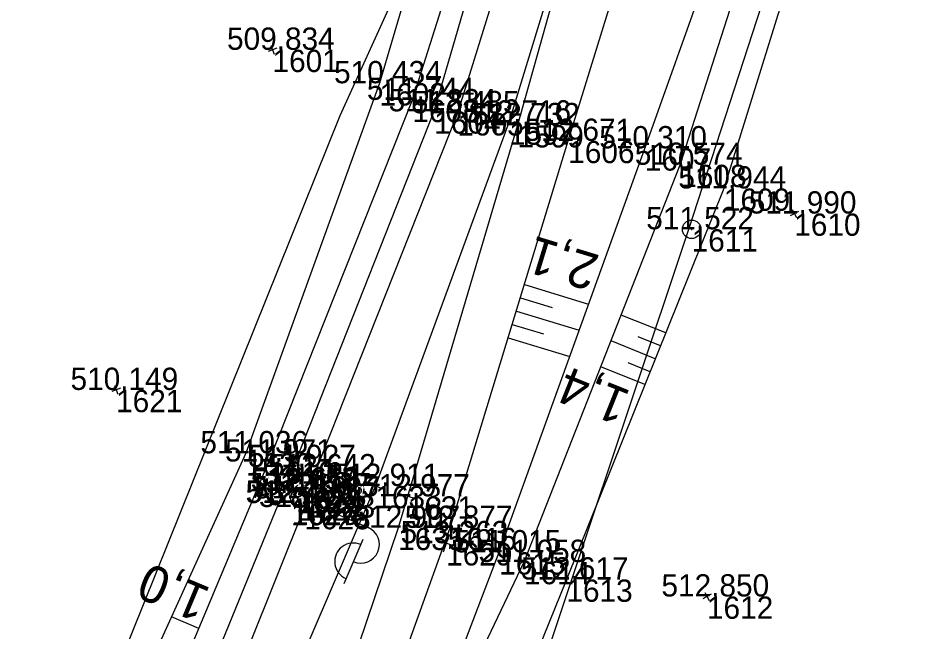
# Model space of a CAD drawing. Extents: x -1234191 to 23050, y -1290331 to -741191.
# Drawn here: x -865113.98 to -865065.14, y -1104662.44 to -1104629.37 of the extents above; entities that cross this region are included whole.
import ezdxf

# ---------------------------------------------------------------- set-up
doc = ezdxf.new("R2010")
doc.units = 0
for name, color, linetype in [('Vrstva 1', 7, 'Continuous'), ('Vrstva 12', 7, 'Continuous'), ('Vrstva 2', 7, 'Continuous'), ('Vrstva 25', 7, 'Continuous'), ('Vrstva 4', 7, 'Continuous'), ('Vrstva 48', 7, 'Continuous'), ('Vrstva 49', 7, 'Continuous'), ('Vrstva 53', 7, 'Continuous'), ('Vrstva 60', 7, 'Continuous'), ('Vrstva 61', 7, 'Continuous'), ('Vrstva 7', 7, 'Continuous')]:
    doc.layers.add(name, color=color, linetype=linetype)

msp = doc.modelspace()

# ---------------------------------------------------------------- linework, layer by layer
at = {"layer": 'Vrstva 1'}
msp.add_line((-865094.738, -1104654.578), (-865102.166, -1104671.928), dxfattribs=at)
for points in [[(-865080.547, -1104611.718), (-865081.165, -1104614.03), (-865081.374, -1104614.787), (-865087.08, -1104635.138), (-865093, -1104655.139)], [(-865081.374, -1104614.787), (-865087.541, -1104634.994), (-865094.738, -1104654.578)], [(-865093, -1104655.139), (-865093.515, -1104656.832), (-865099.078, -1104673.311), (-865107.565, -1104693.512), (-865117.406, -1104712.511), (-865124.563, -1104724.404), (-865133.234, -1104737.204), (-865140.241, -1104746.569), (-865142.642, -1104749.624), (-865148.262, -1104756.451), (-865154.282, -1104763.521), (-865156.948, -1104766.707), (-865167.713, -1104779.363)]]:
    msp.add_lwpolyline(points, dxfattribs=at)
at = {"layer": 'Vrstva 12'}
for p, q in [((-865098.957, -1104654.858), (-865099.01, -1104654.781)), ((-865099.236, -1104655.478), (-865099.28, -1104655.5))]:
    msp.add_line(p, q, dxfattribs=at)
msp.add_lwpolyline([(-865098.318, -1104655.085), (-865099.01, -1104654.781), (-865099.28, -1104655.5), (-865098.563, -1104655.714), (-865098.318, -1104655.085), (-865098.957, -1104654.858), (-865099.236, -1104655.478), (-865098.563, -1104655.714)], dxfattribs=at)
at = {"layer": 'Vrstva 2'}
for p, q in [((-865094.278, -1104654.775), (-865095.198, -1104654.381)), ((-865092.522, -1104655.285), (-865093.478, -1104654.993))]:
    msp.add_line(p, q, dxfattribs=at)
for points in [[(-865081.374, -1104614.787), (-865087.541, -1104634.994), (-865094.738, -1104654.578)], [(-865081.374, -1104614.787), (-865087.08, -1104635.138), (-865093, -1104655.139)]]:
    msp.add_lwpolyline(points, dxfattribs=at)
at = {"layer": 'Vrstva 25'}
for p, q in [((-865098.755, -1104654.749), (-865098.428, -1104655.566)), ((-865099.117, -1104654.854), (-865098.761, -1104655.743)), ((-865098.349, -1104655.443), (-865095.132, -1104656.82)), ((-865095.407, -1104657.464), (-865096.431, -1104659.854))]:
    msp.add_line(p, q, dxfattribs=at)
msp.add_circle((-865098.809, -1104655.246), 0.5, dxfattribs=at)
for centre, start, end in [((-865095.525, -1104657.74), 246.8229, 66.8229), ((-865095.93, -1104658.654), 66.1204, 247.5255)]:
    msp.add_arc(centre, 1, start, end, dxfattribs=at)
at = {"layer": 'Vrstva 4'}
for points in [[(-865145.008, -1104728.533), (-865138.471, -1104719.657), (-865135.772, -1104716.957), (-865128.129, -1104706.421), (-865116.649, -1104689.049), (-865105.921, -1104670.136), (-865099.144, -1104653.559), (-865091.572, -1104634.391), (-865085.36, -1104613.035)], [(-865084.082, -1104613.425), (-865084.968, -1104617.373), (-865085.672, -1104617.096), (-865085.863, -1104617.804), (-865085.197, -1104617.992), (-865090.321, -1104634.495), (-865098.071, -1104654.06), (-865098.318, -1104655.085), (-865099.01, -1104654.781), (-865099.28, -1104655.5), (-865098.563, -1104655.714), (-865104.596, -1104670.776)], [(-865112.377, -1104710.984), (-865112.02, -1104711.149), (-865105.36, -1104694.526), (-865096.876, -1104673.95), (-865090.703, -1104656.837), (-865084.35, -1104635.983), (-865077.872, -1104614.989)]]:
    msp.add_lwpolyline(points, dxfattribs=at)
at = {"layer": 'Vrstva 48'}
for p, q in [((-865086.707, -1104643.721), (-865083.25, -1104644.774)), ((-865086.926, -1104644.438), (-865085.215, -1104644.96)), ((-865087.144, -1104645.156), (-865083.759, -1104646.187)), ((-865079.1, -1104646.334), (-865081.497, -1104645.369)), ((-865087.363, -1104645.873), (-865085.688, -1104646.384)), ((-865087.582, -1104646.591), (-865084.268, -1104647.6)), ((-865079.66, -1104647.726), (-865082.046, -1104646.765)), ((-865079.38, -1104647.03), (-865080.576, -1104646.549)), ((-865079.94, -1104648.421), (-865081.13, -1104647.942)), ((-865080.22, -1104649.117), (-865082.595, -1104648.161)), ((-865104.243, -1104662.253), (-865105.724, -1104661.633))]:
    msp.add_line(p, q, dxfattribs=at)
at = {"layer": 'Vrstva 49'}
for p, q in [((-865100.372, -1104630.843), (-865100.186, -1104631.307)), ((-865100.047, -1104630.982), (-865100.511, -1104631.168)), ((-865071.954, -1104639.781), (-865072.396, -1104640.017)), ((-865072.293, -1104639.678), (-865072.057, -1104640.12)), ((-865108.472, -1104649.311), (-865108.936, -1104649.497)), ((-865108.797, -1104649.172), (-865108.611, -1104649.636)), ((-865076.656, -1104660.417), (-865077.098, -1104660.653)), ((-865076.995, -1104660.314), (-865076.759, -1104660.756))]:
    msp.add_line(p, q, dxfattribs=at)
for points in [[(-865088.066, -1104610.988), (-865094.513, -1104632.879), (-865101.712, -1104652.818), (-865108.709, -1104668.192), (-865118.171, -1104688.308), (-865129.55, -1104705.636), (-865141.134, -1104707.602), (-865148.975, -1104723.712), (-865160.386, -1104733.41), (-865175.197, -1104741.406)], [(-865171.114, -1104750.378), (-865157.865, -1104735.976), (-865145.879, -1104727.327), (-865141.076, -1104710.946), (-865128.129, -1104706.421), (-865116.649, -1104689.049), (-865107.261, -1104669.465), (-865100.481, -1104653.262), (-865092.745, -1104633.774), (-865085.921, -1104612.253)], [(-865112.02, -1104711.149), (-865105.36, -1104694.526), (-865096.876, -1104673.95), (-865090.703, -1104656.837), (-865084.35, -1104635.983), (-865077.872, -1104614.989)], [(-865139.597, -1104750.505), (-865138.045, -1104751.672), (-865129.302, -1104740.414), (-865120.079, -1104727.142), (-865111.934, -1104714.059), (-865110.751, -1104711.613), (-865103.722, -1104697.528), (-865098.737, -1104685.092), (-865094.529, -1104675.093), (-865086.73, -1104658.676), (-865078.313, -1104637.272), (-865071.522, -1104616.053)], [(-865094.529, -1104675.093), (-865088.071, -1104658.154), (-865080.228, -1104636.386), (-865076.822, -1104626.849), (-865073.817, -1104615.864)], [(-865069.054, -1104616.295), (-865075.966, -1104638.549), (-865084.448, -1104659.62), (-865091.273, -1104676.49), (-865099.944, -1104697.902), (-865107.548, -1104712.967)]]:
    msp.add_lwpolyline(points, dxfattribs=at)
at = {"layer": 'Vrstva 53'}
msp.add_line((-865077.687, -1104640.699), (-865077.715, -1104640.795), dxfattribs=at)
for points in [[(-865065.14, -1104601.6), (-865077.859, -1104640.709), (-865093.329, -1104687.069), (-865105.39, -1104724.26), (-865117.1, -1104742.76), (-865129.359, -1104749.17), (-865148.21, -1104773.45), (-865183.35, -1104808.92), (-865201.34, -1104824.1), (-865236.63, -1104858.239), (-865269.479, -1104887.85), (-865286.979, -1104901.079), (-865291.14, -1104909.389), (-865305.71, -1104930.37), (-865337.3, -1104967.79), (-865351.13, -1104980.659), (-865357.569, -1104987.239), (-865356.579, -1104987.37), (-865381.96, -1105044.819)], [(-865358.56, -1104832.2), (-865344.31, -1104837.25), (-865331.6, -1104841.01), (-865307.17, -1104827.049), (-865303.449, -1104823.649), (-865290.039, -1104811.399), (-865282.85, -1104805.29), (-865259.25, -1104784.69), (-865241.92, -1104775.54), (-865238.189, -1104773.579), (-865221.09, -1104785.079), (-865205.96, -1104773.969), (-865199.88, -1104780.209), (-865156.1, -1104742.09), (-865117.76, -1104687.139), (-865096.64, -1104634.62), (-865091.196, -1104622.638)]]:
    msp.add_lwpolyline(points, dxfattribs=at)
msp.add_circle((-865077.701, -1104640.747), 0.499, dxfattribs=at)
at = {"layer": 'Vrstva 60'}
for p, q in [((-865100.279, -1104631.075), (-865100.279, -1104631.075)), ((-865094.513, -1104632.879), (-865094.513, -1104632.879)), ((-865092.745, -1104633.774), (-865092.745, -1104633.774)), ((-865091.572, -1104634.391), (-865091.572, -1104634.391)), ((-865090.321, -1104634.495), (-865090.321, -1104634.495)), ((-865087.541, -1104634.994), (-865087.541, -1104634.994)), ((-865087.08, -1104635.138), (-865087.08, -1104635.138)), ((-865084.35, -1104635.983), (-865084.35, -1104635.983)), ((-865080.228, -1104636.386), (-865080.228, -1104636.386)), ((-865078.313, -1104637.272), (-865078.313, -1104637.272)), ((-865075.966, -1104638.549), (-865075.966, -1104638.549)), ((-865072.175, -1104639.899), (-865072.175, -1104639.899)), ((-865077.701, -1104640.747), (-865077.701, -1104640.747)), ((-865108.704, -1104649.404), (-865108.704, -1104649.404)), ((-865101.712, -1104652.818), (-865101.712, -1104652.818)), ((-865100.481, -1104653.262), (-865100.481, -1104653.262)), ((-865099.144, -1104653.559), (-865099.144, -1104653.559)), ((-865098.071, -1104654.06), (-865098.071, -1104654.06)), ((-865099.01, -1104654.781), (-865099.01, -1104654.781)), ((-865094.738, -1104654.578), (-865094.738, -1104654.578)), ((-865098.957, -1104654.858), (-865098.957, -1104654.858)), ((-865098.809, -1104655.246), (-865098.809, -1104655.246)), ((-865098.318, -1104655.085), (-865098.318, -1104655.085)), ((-865093, -1104655.139), (-865093, -1104655.139)), ((-865099.28, -1104655.5), (-865099.28, -1104655.5)), ((-865099.236, -1104655.478), (-865099.236, -1104655.478)), ((-865098.563, -1104655.714), (-865098.563, -1104655.714)), ((-865093.515, -1104656.832), (-865093.515, -1104656.832)), ((-865090.703, -1104656.837), (-865090.703, -1104656.837)), ((-865090.928, -1104657.665), (-865090.928, -1104657.665)), ((-865088.071, -1104658.154), (-865088.071, -1104658.154)), ((-865086.73, -1104658.676), (-865086.73, -1104658.676)), ((-865084.448, -1104659.62), (-865084.448, -1104659.62)), ((-865076.877, -1104660.535), (-865076.877, -1104660.535))]:
    msp.add_line(p, q, dxfattribs=at)
at = {"layer": 'Vrstva 7'}
for p, q in [((-865090.768, -1104657.191), (-865091.088, -1104658.139)), ((-865090.454, -1104657.825), (-865091.402, -1104657.505))]:
    msp.add_line(p, q, dxfattribs=at)

# ---------------------------------------------------------------- texts
at = {"layer": 'Vrstva 25'}
msp.add_text('2', height=1.5, rotation=246.8229, dxfattribs=at).set_placement((-865100.93, -1104654.241))
at = {"layer": 'Vrstva 48'}
for s, rotation, p in [('2,1', 163.0571, (-865082.586, -1104642.175)), ('1,4', 158.0731, (-865080.903, -1104649.497)), ('1,0', 157.2936, (-865103.526, -1104660.119))]:
    msp.add_text(s, height=2, rotation=rotation, dxfattribs=at).set_placement(p)
at = {"layer": 'Vrstva 60'}
for s, p in [('1601', (-865100.279, -1104632.275)), ('1602', (-865094.513, -1104634.079)), ('1603', (-865092.745, -1104634.974)), ('1604', (-865091.572, -1104635.591)), ('1605', (-865090.321, -1104635.695)), ('1597', (-865087.541, -1104636.194)), ('1599', (-865087.08, -1104636.338)), ('1606', (-865084.35, -1104637.183)), ('1607', (-865080.228, -1104637.586)), ('1608', (-865078.313, -1104638.472)), ('1609', (-865075.966, -1104639.749)), ('1610', (-865072.175, -1104641.099)), ('1611', (-865077.701, -1104641.947)), ('1621', (-865108.704, -1104650.604)), ('1620', (-865101.712, -1104654.018)), ('1619', (-865100.481, -1104654.462)), ('1618', (-865099.144, -1104654.759)), ('1617', (-865098.071, -1104655.26)), ('1625', (-865099.01, -1104655.981)), ('1633', (-865094.738, -1104655.778)), ('1624', (-865098.957, -1104656.058)), ('1622', (-865098.809, -1104656.446)), ('1623', (-865098.318, -1104656.285)), ('1631', (-865093, -1104656.339)), ('1627', (-865099.28, -1104656.7)), ('1626', (-865099.236, -1104656.678)), ('1628', (-865098.563, -1104656.914)), ('1635', (-865093.515, -1104658.032)), ('1616', (-865090.703, -1104658.037)), ('1629', (-865090.928, -1104658.865)), ('1615', (-865088.071, -1104659.354)), ('1614', (-865086.73, -1104659.876)), ('1613', (-865084.448, -1104660.82)), ('1612', (-865076.877, -1104661.735))]:
    msp.add_text(s, height=1.2, dxfattribs=at).set_placement(p)
at = {"layer": 'Vrstva 61'}
for s, p in [('509.834', (-865102.73, -1104631.075)), ('510.434', (-865096.964, -1104632.879)), ('511.744', (-865095.196, -1104633.774)), ('511.834', (-865094.023, -1104634.391)), ('512.485', (-865092.777, -1104634.495)), ('512.716', (-865089.993, -1104634.994)), ('512.732', (-865089.528, -1104635.138)), ('512.671', (-865086.707, -1104635.983)), ('510.310', (-865082.679, -1104636.386)), ('510.574', (-865080.764, -1104637.272)), ('511.944', (-865078.417, -1104638.549)), ('511.990', (-865074.626, -1104639.899)), ('511.522', (-865080.149, -1104640.747)), ('510.149', (-865111.158, -1104649.404)), ('511.036', (-865104.164, -1104652.818)), ('511.971', (-865102.838, -1104653.262)), ('511.927', (-865101.596, -1104653.559)), ('512.642', (-865100.519, -1104654.06)), ('512.152', (-865101.458, -1104654.781)), ('512.474', (-865101.408, -1104654.858)), ('512.911', (-865097.095, -1104654.578)), ('512.180', (-865101.731, -1104655.5)), ('512.489', (-865101.69, -1104655.478)), ('512.530', (-865101.26, -1104655.246)), ('512.467', (-865100.77, -1104655.085)), ('512.977', (-865095.452, -1104655.139)), ('512.473', (-865101.015, -1104655.714)), ('512.997', (-865095.967, -1104656.832)), ('512.877', (-865093.155, -1104656.837)), ('513.263', (-865093.38, -1104657.665)), ('511.015', (-865090.527, -1104658.154)), ('511.058', (-865089.184, -1104658.676)), ('512.617', (-865086.9, -1104659.62)), ('512.850', (-865079.328, -1104660.535))]:
    msp.add_text(s, height=1.2, dxfattribs=at).set_placement(p)

doc.saveas('drawing.dxf')
